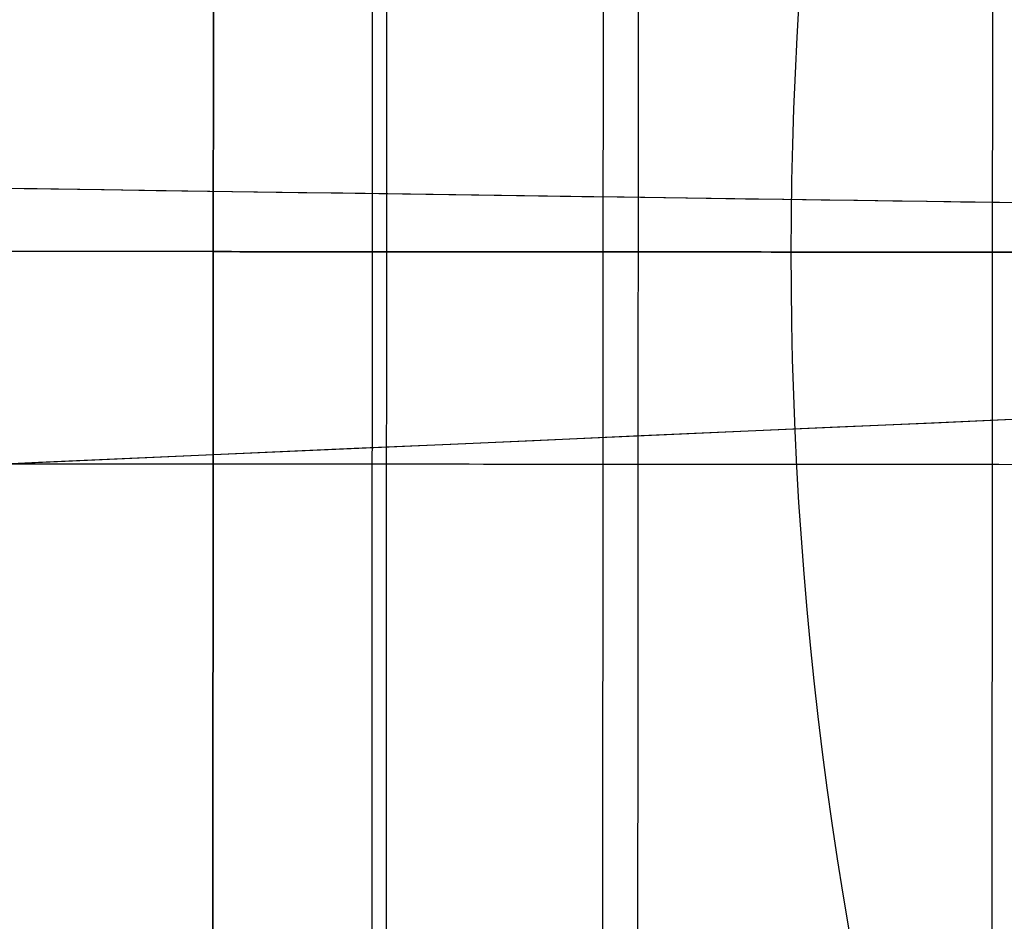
# Model space of a CAD drawing. Header units: millimetres. Extents: x -130 to 129, y 0 to 422.
# Tile 404 of 656: x -17.39 to -13.91, y 290.64 to 293.83. Entities that reach past the tile are written whole.
import ezdxf

# ---------------------------------------------------------------- set-up
doc = ezdxf.new("R2010")
doc.units = ezdxf.units.MM
for name, color, linetype, true_color in [('BOMBILLA', 7, 'Continuous', 0xfff700), ('NEGRO', 7, 'Continuous', 0x363535), ('PANTALLA', 7, 'Continuous', 0xffffff)]:
    doc.layers.add(name, color=color, linetype=linetype, true_color=true_color)
doc.layers.add('Capa 01', color=7, linetype='Continuous')

# ---------------------------------------------------------------- blocks, each defined once
blk = doc.blocks.new('DOME 29912')
at = {"layer": 'BOMBILLA', "extrusion": (0, 0, -1)}
for start, end in [(0.8118392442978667, 180.8118392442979), (180.8118392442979, 0.8118392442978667)]:
    blk.add_arc((0.7034267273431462, 292.9933873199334, -203.8578232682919), 24.05871559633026, start, end, dxfattribs=at)
at = {"layer": 'BOMBILLA'}
for start, end in [(359.1881607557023, 179.1881607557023), (179.1881607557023, 359.1881607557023)]:
    blk.add_arc((-0.7034267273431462, 292.9933873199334, 189.2111779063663), 19.08658103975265, start, end, dxfattribs=at)
at = {"layer": 'BOMBILLA', "extrusion": (-0.01416879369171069, -0.9998996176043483, -1.986047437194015e-18)}
blk.add_arc((-4.854718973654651, 203.8578232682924, -292.9540092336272), 24.05871559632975, 90.00000000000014, 217.5018829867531, dxfattribs=at)
at = {"layer": 'BOMBILLA', "extrusion": (-0.01416879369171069, -0.9998996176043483, -7.271319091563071e-34)}
blk.add_arc((-52.89141622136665, 166.9954607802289, -292.9540092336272), 36.49174311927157, 4.46249989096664e-14, 37.50188298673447, dxfattribs=at)
at = {"layer": 'NEGRO', "extrusion": (0, 0, -1)}
for centre, radius, start, end in [((0.703263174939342, 292.997692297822, -150.75), 116.5, 15.31920064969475, 195.3192006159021), ((0.703263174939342, 292.997692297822, -150.75), 115.5, 15.31920064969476, 195.3192006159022), ((0.7032631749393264, 292.997692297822, -156), 116.5, 15.31920062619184, 195.319200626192), ((0.703263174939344, 292.997692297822, -145.5), 115.5, 15.31920062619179, 195.319200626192), ((0.7032631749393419, 292.997692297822, -156), 115.5, 15.31920062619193, 195.319200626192), ((0.7032631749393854, 292.997692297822, -158), 115, 48.09866593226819, 228.0986659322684), ((0.7032631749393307, 292.9976922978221, -158), 112, 48.09866593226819, 228.0986659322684), ((0.703263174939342, 292.997692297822, -144.5), 106.5, 15.31920064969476, 195.3192006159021), ((0.7032631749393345, 292.997692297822, -145), 106.5, 15.3192006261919, 195.319200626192), ((0.7032631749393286, 292.997692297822, -158), 115.0000000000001, 228.0986659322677, 48.09866593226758), ((0.7032631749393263, 292.997692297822, -158), 112, 228.0986659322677, 48.09866593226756), ((0.703263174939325, 292.997692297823, -160.376100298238), 28.25000000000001, 53.94915400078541, 233.9491539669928), ((0.70326317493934, 292.997692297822, -151.5), 115.0000000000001, 260.0639215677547, 16.13341038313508), ((0.703263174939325, 292.997692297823, -159.626100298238), 27.5, 53.94915400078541, 233.9491539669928), ((0.70326317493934, 292.997692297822, -151.5), 112.0000000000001, 260.1165838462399, 16.08074809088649), ((0.7032631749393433, 292.997692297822, -145.5), 116.5, 195.3192006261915, 15.31920062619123), ((0.7032631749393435, 292.997692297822, -156), 116.5, 195.3192006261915, 15.31920062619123), ((0.703263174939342, 292.997692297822, -150.75), 116.5, 195.3192006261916, 15.31920064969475), ((0.7032631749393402, 292.997692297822, -156), 115.5, 195.3192006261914, 15.31920062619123), ((0.703263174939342, 292.997692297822, -150.75), 115.5, 195.3192006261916, 15.31920064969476), ((0.7032631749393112, 292.997692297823, -161.376100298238), 28.25, 53.9491539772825, 233.9491539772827), ((0.703263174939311, 292.997692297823, -159.876100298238), 27.49999999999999, 53.94915397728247, 233.9491539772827), ((0.7032631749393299, 292.997692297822, -156), 29.00000000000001, 258.0986659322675, 78.09866593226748), ((0.703263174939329, 292.997692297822, -155), 29.00000000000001, 258.0986659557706, 78.098665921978), ((0.7032631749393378, 292.997692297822, -145), 106.5, 195.3192006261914, 15.31920062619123), ((0.703263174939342, 292.997692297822, -144.5), 106.5, 195.3192006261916, 15.31920064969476), ((0.7032631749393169, 292.997692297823, -161.376100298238), 28.25000000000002, 233.9491539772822, 53.94915397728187), ((0.703263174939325, 292.997692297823, -160.376100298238), 28.25000000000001, 233.9491539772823, 53.94915400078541), ((0.703263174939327, 292.9976922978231, -154), 22.49999999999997, 270.0360020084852, 90.0360020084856), ((0.703263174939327, 292.997692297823, -153), 22.49999999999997, 270.0360020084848, 90.0360020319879), ((0.7032631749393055, 292.997692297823, -159.876100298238), 27.50000000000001, 233.949153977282, 53.94915397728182), ((0.703263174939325, 292.997692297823, -159.626100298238), 27.5, 233.9491539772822, 53.94915400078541), ((0.7032631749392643, 292.9976922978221, -133.25), 20.99999999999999, 270.0360020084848, 90.0360020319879), ((0.703263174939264, 292.9976922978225, -152), 21.00000000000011, 270.0360020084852, 90.0360020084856), ((0.703263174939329, 292.997692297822, -156), 20.25000000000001, 258.0986659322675, 78.09866593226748), ((0.703263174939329, 292.997692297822, -155), 20.25000000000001, 258.0986659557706, 78.09866592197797), ((0.703263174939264, 292.9976922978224, -152), 19.0000000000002, 270.036002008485, 90.0360020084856), ((0.7032631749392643, 292.9976922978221, -133), 19.00000000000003, 270.0360020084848, 90.0360020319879), ((0.703263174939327, 292.997692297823, -143), 18.65000000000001, 270.0360020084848, 90.0360020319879), ((0.703263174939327, 292.997692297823, -152), 18.65000000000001, 270.0360020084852, 90.0360020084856), ((0.703263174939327, 292.997692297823, -160.73517), 18.59999999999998, 307.4656207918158, 90.03600202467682), ((0.703263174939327, 292.997692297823, -171.2075), 18.59999999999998, 270.0360020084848, 90.03600203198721), ((0.703263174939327, 292.997692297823, -168.6575), 18.59999999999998, 270.0360020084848, 90.03600203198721), ((0.703263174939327, 292.997692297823, -176.5), 18.59999999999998, 270.036002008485, 90.0360020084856), ((0.703263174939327, 292.997692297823, -176.5), 17.49999999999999, 270.0360020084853, 90.0360020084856), ((0.7032631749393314, 292.997692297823, -169.376100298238), 18.00000000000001, 233.949153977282, 53.94915397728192)]:
    blk.add_arc(centre, radius, start, end, dxfattribs=at)
at = {"layer": 'NEGRO'}
for centre, radius, start, end in [((-0.7032631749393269, 292.997692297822, 145.5), 116.5, 344.6807993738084, 164.680799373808), ((-0.7032631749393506, 292.997692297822, 144), 115, 344.6807993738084, 164.6807993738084), ((-0.7032631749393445, 292.997692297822, 145), 115, 344.6807993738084, 131.9013340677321), ((-0.7032631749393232, 292.997692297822, 145), 115, 344.6807993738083, 131.9013340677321), ((-0.7032631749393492, 292.997692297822, 145), 112, 311.9013340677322, 131.901334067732), ((-0.7032631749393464, 292.997692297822, 144), 106.5, 344.6807993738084, 164.6807993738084), ((-0.7032631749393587, 292.997692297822, 145), 112, 131.9013340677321, 311.901334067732), ((-0.7032631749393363, 292.997692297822, 145.5), 115.5, 164.6807993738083, 344.6807993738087), ((-0.7032631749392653, 292.997692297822, 144), 115, 164.6807993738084, 344.6807993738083), ((-0.7032631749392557, 292.9976922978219, 145), 114.9999999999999, 164.6807993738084, 311.901334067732), ((-0.703263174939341, 292.997692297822, 145), 115, 164.6807993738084, 311.901334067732), ((-0.7032631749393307, 292.997692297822, 154), 29.00000000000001, 101.9013340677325, 281.9013340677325), ((-0.703263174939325, 292.997692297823, 159.376100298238), 28.25, 306.0508460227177, 126.0508460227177), ((-0.7032631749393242, 292.997692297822, 144), 106.5, 164.6807993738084, 344.6807993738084), ((-0.703263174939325, 292.997692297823, 159.376100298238), 27.5, 306.0508460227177, 126.0508460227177), ((-0.703263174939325, 292.997692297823, 159.376100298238), 28.25, 126.0508460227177, 306.0508460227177), ((-0.703263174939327, 292.9976922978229, 152), 22.49999999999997, 89.96399799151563, 269.963997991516), ((-0.703263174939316, 292.997692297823, 159.376100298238), 27.49999999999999, 126.0508460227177, 306.0508460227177), ((-0.7032631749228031, 292.9976922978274, 114.5), 20.99999999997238, 89.96399799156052, 197.5074984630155), ((-0.7032631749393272, 292.997692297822, 154), 20.25000000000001, 101.9013340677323, 281.9013340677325), ((-0.7032631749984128, 292.9976922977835, 114), 19.00000000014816, 89.96399799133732, 213.2397354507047), ((-0.703263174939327, 292.997692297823, 134), 18.65000000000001, 89.96399799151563, 269.963997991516), ((-0.7032631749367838, 292.9976922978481, 175), 18.59999999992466, 89.9639979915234, 264.2077136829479), ((-0.7032631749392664, 292.9976922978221, 112), 18.5, 359.9639979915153, 179.9639979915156), ((-0.703263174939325, 292.997692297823, 159.876100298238), 18, 126.0508460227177, 306.0508460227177), ((-0.703263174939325, 292.997692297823, 164.626100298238), 18, 126.0508460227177, 306.0508460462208), ((-0.7032631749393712, 292.997692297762, 154), 18.59999999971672, 167.5453164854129, 269.9639979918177), ((-0.7032631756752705, 292.9976922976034, 167.5), 13.96178901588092, 163.3156914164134, 196.6123045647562), ((-0.7032631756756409, 292.9976922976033, 149.5), 13.96178901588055, 163.315691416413, 196.6123045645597), ((-0.703263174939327, 292.997692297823, 158.5), 13.96178901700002, 163.3156914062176, 196.61230454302)]:
    blk.add_arc(centre, radius, start, end, dxfattribs=at)
for points, weights in [([(111.2336383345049, 262.3348985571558, 144.4393398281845), (172.559225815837, 486.208701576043, 144.4393398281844), (-51.31457720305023, 547.5342890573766, 144.4393398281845), (-112.6401646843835, 323.6604860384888, 144.4393398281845)], [0.8164906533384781, 0.2721635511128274, 0.2721635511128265, 0.8164906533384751]), ([(110.5516558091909, 262.5217135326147, 145.1464466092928), (171.5036133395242, 485.0315515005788, 145.1464466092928), (-51.00622462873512, 545.9835090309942, 145.1464466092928), (-111.9581821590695, 323.4736710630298, 145.1464466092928)], [0.8164906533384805, 0.2721635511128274, 0.2721635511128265, 0.8164906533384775]), ([(-112.6401646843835, 323.6604860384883, 144.4393398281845), (-173.9657521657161, 99.7866830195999, 144.4393398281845), (49.90805085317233, 38.4610955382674, 144.4393398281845), (111.2336383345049, 262.3348985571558, 144.4393398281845)], [0.8164906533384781, 0.2721635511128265, 0.2721635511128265, 0.8164906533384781]), ([(-111.9581821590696, 323.4736710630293, 145.1464466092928), (-172.9101396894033, 100.9638330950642, 145.1464466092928), (49.59969827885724, 40.01187556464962, 145.1464466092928), (110.5516558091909, 262.5217135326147, 145.1464466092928)], [0.8164906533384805, 0.2721635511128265, 0.2721635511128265, 0.8164906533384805])]:
    blk.add_rational_spline(points, weights, degree=3, dxfattribs=at)
for points, weights, degree, knots in [([(-20.5164693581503, 288.7292923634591, 112.7322330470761), (-23.49733295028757, 302.5659679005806, 112.7322330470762), (-14.50117762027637, 313.2741332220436, 112.7322330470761), (-0.6905278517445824, 313.2654552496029, 112.7322330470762), (13.12012191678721, 313.2567772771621, 112.7322330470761), (22.10281311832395, 302.5373148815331, 112.7322330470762), (19.10456323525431, 288.7043963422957, 112.7322330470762)], [0.7724718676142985, 0.5899894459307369, 0.6046623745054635, 0.8164906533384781, 0.6046623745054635, 0.5899894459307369, 0.7724718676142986], 3, [0.03463401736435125, 0.03463401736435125, 0.03463401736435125, 0.03463401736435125, 0.5, 0.5, 0.5, 0.9653659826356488, 0.9653659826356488, 0.9653659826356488, 0.9653659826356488]), ([(-2.681341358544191, 273.4977639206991, 175), (-7.950807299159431, 274.032300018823, 174.891039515), (-12.23381548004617, 277.1482013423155, 174.785), (-17.38362726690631, 280.8947048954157, 174.6575), (-19.34777298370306, 286.9526733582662, 174.53), (-21.31191870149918, 293.0106418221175, 174.4025), (-19.34016144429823, 299.0661371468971, 174.275), (-17.3684041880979, 305.1216324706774, 174.1475), (-12.21388821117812, 308.8616612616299, 174.02), (-7.059372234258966, 312.6016900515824, 173.8925), (-0.6909474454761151, 312.5976884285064, 173.765), (5.677477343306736, 312.5936868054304, 173.6375), (10.82728913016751, 308.8471832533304, 173.51), (15.97710091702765, 305.1006797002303, 173.3825), (17.9412466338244, 299.0427112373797, 173.255), (19.90539235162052, 292.9847427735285, 173.1275), (17.93363509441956, 286.9292474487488, 173), (15.96187783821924, 280.8737521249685, 172.8725), (10.80736186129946, 277.1337233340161, 172.745), (5.652845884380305, 273.3936945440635, 172.6175), (-0.7155789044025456, 273.3976961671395, 172.49), (-7.084003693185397, 273.4016977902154, 172.3625), (-12.23381548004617, 277.1482013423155, 172.235), (-17.38362726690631, 280.8947048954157, 172.1075), (-19.34777298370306, 286.9526733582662, 171.98), (-21.31191870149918, 293.0106418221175, 171.8525), (-19.34016144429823, 299.0661371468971, 171.725), (-17.3684041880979, 305.1216324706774, 171.5975), (-12.21388821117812, 308.8616612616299, 171.47), (-7.059372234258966, 312.6016900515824, 171.3425), (-0.6909474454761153, 312.5976884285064, 171.215), (5.677477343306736, 312.5936868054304, 171.0875), (10.82728913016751, 308.8471832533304, 170.96), (15.97710091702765, 305.1006797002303, 170.8325), (17.9412466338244, 299.0427112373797, 170.705), (19.90539235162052, 292.9847427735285, 170.5775), (17.93363509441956, 286.9292474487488, 170.45), (15.96187783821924, 280.8737521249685, 170.3225), (10.80736186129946, 277.1337233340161, 170.195), (5.652845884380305, 273.3936945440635, 170.0675), (-0.7155789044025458, 273.3976961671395, 169.94), (-7.084003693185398, 273.4016977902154, 169.8125), (-12.23381548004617, 277.1482013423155, 169.685), (-17.38362726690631, 280.8947048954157, 169.5575), (-19.34777298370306, 286.9526733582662, 169.43), (-21.31191870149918, 293.0106418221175, 169.3025), (-19.34016144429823, 299.0661371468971, 169.175), (-17.3684041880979, 305.1216324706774, 169.0475), (-12.21388821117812, 308.8616612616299, 168.92), (-7.059372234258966, 312.6016900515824, 168.7925), (-0.6909474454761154, 312.5976884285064, 168.665), (5.677477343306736, 312.5936868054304, 168.5375), (10.82728913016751, 308.8471832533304, 168.41), (15.97710091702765, 305.1006797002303, 168.2825), (17.9412466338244, 299.0427112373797, 168.155), (19.90539235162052, 292.9847427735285, 168.0275), (17.93363509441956, 286.9292474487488, 167.9), (15.96187783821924, 280.8737521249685, 167.7725), (10.80736186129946, 277.1337233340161, 167.645), (5.652845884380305, 273.3936945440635, 167.5175), (-0.7155789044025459, 273.3976961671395, 167.39), (-7.084003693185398, 273.4016977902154, 167.2625), (-12.23381548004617, 277.1482013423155, 167.135), (-17.38362726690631, 280.8947048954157, 167.0075), (-19.34777298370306, 286.9526733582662, 166.88), (-21.31191870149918, 293.0106418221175, 166.7525), (-19.34016144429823, 299.0661371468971, 166.625), (-17.3684041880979, 305.1216324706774, 166.4975), (-12.21388821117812, 308.8616612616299, 166.37), (-7.059372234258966, 312.6016900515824, 166.2425), (-0.6909474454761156, 312.5976884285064, 166.115), (5.677477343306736, 312.5936868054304, 165.9875), (10.82728913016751, 308.8471832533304, 165.86), (15.97710091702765, 305.1006797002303, 165.7325), (17.9412466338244, 299.0427112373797, 165.605), (18.73032591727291, 296.6089725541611, 165.55377793), (18.86823978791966, 294.0542299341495, 165.5)], [0.986750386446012, 0.958956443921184, 1, 0.951056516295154, 1, 0.951056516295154, 1, 0.951056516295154, 1, 0.951056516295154, 1, 0.951056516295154, 1, 0.951056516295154, 1, 0.951056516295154, 1, 0.951056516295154, 1, 0.951056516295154, 1, 0.951056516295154, 1, 0.951056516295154, 1, 0.951056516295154, 1, 0.951056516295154, 1, 0.951056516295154, 1, 0.951056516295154, 1, 0.951056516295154, 1, 0.951056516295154, 1, 0.951056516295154, 1, 0.951056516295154, 1, 0.951056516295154, 1, 0.951056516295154, 1, 0.951056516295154, 1, 0.951056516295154, 1, 0.951056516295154, 1, 0.951056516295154, 1, 0.951056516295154, 1, 0.951056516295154, 1, 0.951056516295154, 1, 0.951056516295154, 1, 0.951056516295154, 1, 0.951056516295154, 1, 0.951056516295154, 1, 0.951056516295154, 1, 0.951056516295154, 1, 0.951056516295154, 1, 0.951056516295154, 1, 0.979744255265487, 0.976254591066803], 2, [-0.998991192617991, -0.998991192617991, -0.998991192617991, -0.99375, -0.99375, -0.9875, -0.9875, -0.98125, -0.98125, -0.975, -0.975, -0.96875, -0.96875, -0.9625, -0.9625, -0.95625, -0.95625, -0.95, -0.95, -0.94375, -0.94375, -0.9375, -0.9375, -0.93125, -0.93125, -0.925, -0.925, -0.91875, -0.91875, -0.9125, -0.9125, -0.90625, -0.90625, -0.9, -0.9, -0.89375, -0.89375, -0.8875, -0.8875, -0.88125, -0.88125, -0.875, -0.875, -0.86875, -0.86875, -0.8625, -0.8625, -0.85625, -0.85625, -0.85, -0.85, -0.84375, -0.84375, -0.8375, -0.8375, -0.83125, -0.83125, -0.825, -0.825, -0.81875, -0.81875, -0.8125, -0.8125, -0.80625, -0.80625, -0.8, -0.8, -0.79375, -0.79375, -0.7875, -0.7875, -0.78125, -0.78125, -0.775, -0.775, -0.76875, -0.76875, -0.766163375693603, -0.766163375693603, -0.766163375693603]), ([(-20.22325778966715, 291.2285653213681, 165.5), (-20.02504754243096, 289.0415753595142, 165.546035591), (-19.34777298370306, 286.9526733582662, 165.59), (-17.38362726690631, 280.8947048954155, 165.7175), (-12.23381548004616, 277.1482013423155, 165.845), (-7.084003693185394, 273.4016977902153, 165.9725), (-0.7155789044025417, 273.3976961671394, 166.1), (5.65284588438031, 273.3936945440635, 166.2275), (10.80736186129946, 277.133723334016, 166.355), (15.96187783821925, 280.8737521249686, 166.4825), (17.93363509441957, 286.9292474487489, 166.61), (19.90539235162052, 292.9847427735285, 166.7375), (17.94124663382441, 299.0427112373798, 166.865), (15.97710091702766, 305.1006797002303, 166.9925), (10.82728913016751, 308.8471832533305, 167.12), (5.677477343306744, 312.5936868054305, 167.2475), (-0.6909474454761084, 312.5976884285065, 167.375), (-7.05937223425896, 312.6016900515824, 167.5025), (-12.21388821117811, 308.8616612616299, 167.63), (-17.36840418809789, 305.1216324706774, 167.7575), (-19.34016144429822, 299.0661371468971, 167.885), (-21.31191870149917, 293.0106418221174, 168.0125), (-19.34777298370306, 286.9526733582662, 168.14), (-17.38362726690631, 280.8947048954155, 168.2675), (-12.23381548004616, 277.1482013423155, 168.395), (-7.084003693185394, 273.4016977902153, 168.5225), (-0.7155789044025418, 273.3976961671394, 168.65), (5.65284588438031, 273.3936945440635, 168.7775), (10.80736186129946, 277.133723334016, 168.905), (15.96187783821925, 280.8737521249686, 169.0325), (17.93363509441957, 286.9292474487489, 169.16), (19.90539235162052, 292.9847427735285, 169.2875), (17.94124663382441, 299.0427112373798, 169.415), (15.97710091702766, 305.1006797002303, 169.5425), (10.82728913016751, 308.8471832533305, 169.67), (5.677477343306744, 312.5936868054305, 169.7975), (-0.6909474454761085, 312.5976884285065, 169.925), (-7.05937223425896, 312.6016900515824, 170.0525), (-12.21388821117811, 308.8616612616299, 170.18), (-17.36840418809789, 305.1216324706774, 170.3075), (-19.34016144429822, 299.0661371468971, 170.435), (-21.31191870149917, 293.0106418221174, 170.5625), (-19.34777298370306, 286.9526733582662, 170.69), (-17.38362726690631, 280.8947048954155, 170.8175), (-12.23381548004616, 277.1482013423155, 170.945), (-7.084003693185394, 273.4016977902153, 171.0725), (-0.7155789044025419, 273.3976961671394, 171.2), (5.65284588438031, 273.3936945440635, 171.3275), (10.80736186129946, 277.133723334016, 171.455), (15.96187783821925, 280.8737521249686, 171.5825), (17.93363509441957, 286.9292474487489, 171.71), (19.90539235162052, 292.9847427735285, 171.8375), (17.94124663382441, 299.0427112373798, 171.965), (15.97710091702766, 305.1006797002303, 172.0925), (10.82728913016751, 308.8471832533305, 172.22), (5.677477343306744, 312.5936868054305, 172.3475), (-0.6909474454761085, 312.5976884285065, 172.475), (-7.05937223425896, 312.6016900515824, 172.6025), (-12.21388821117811, 308.8616612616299, 172.73), (-17.36840418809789, 305.1216324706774, 172.8575), (-19.34016144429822, 299.0661371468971, 172.985), (-21.31191870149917, 293.0106418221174, 173.1125), (-19.34777298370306, 286.9526733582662, 173.24), (-17.38362726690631, 280.8947048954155, 173.3675), (-12.23381548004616, 277.1482013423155, 173.495), (-7.084003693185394, 273.4016977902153, 173.6225), (-0.7155789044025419, 273.3976961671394, 173.75), (5.65284588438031, 273.3936945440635, 173.8775), (10.80736186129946, 277.133723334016, 174.005), (15.96187783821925, 280.8737521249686, 174.1325), (17.93363509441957, 286.9292474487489, 174.26), (19.90539235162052, 292.9847427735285, 174.3875), (17.94124663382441, 299.0427112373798, 174.515), (15.97710091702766, 305.1006797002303, 174.6425), (10.82728913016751, 308.8471832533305, 174.77), (6.22493255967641, 312.1954114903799, 174.883946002), (0.5450627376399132, 312.5578989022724, 175)], [0.977551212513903, 0.982564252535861, 1, 0.951056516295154, 1, 0.951056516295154, 1, 0.951056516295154, 1, 0.951056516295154, 1, 0.951056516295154, 1, 0.951056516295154, 1, 0.951056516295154, 1, 0.951056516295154, 1, 0.951056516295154, 1, 0.951056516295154, 1, 0.951056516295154, 1, 0.951056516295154, 1, 0.951056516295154, 1, 0.951056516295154, 1, 0.951056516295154, 1, 0.951056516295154, 1, 0.951056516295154, 1, 0.951056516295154, 1, 0.951056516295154, 1, 0.951056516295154, 1, 0.951056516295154, 1, 0.951056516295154, 1, 0.951056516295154, 1, 0.951056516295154, 1, 0.951056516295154, 1, 0.951056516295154, 1, 0.951056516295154, 1, 0.951056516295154, 1, 0.951056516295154, 1, 0.951056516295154, 1, 0.951056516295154, 1, 0.951056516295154, 1, 0.951056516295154, 1, 0.951056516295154, 1, 0.951056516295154, 1, 0.951056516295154, 1, 0.956030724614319, 0.991062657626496], 2, [-2.200956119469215, -2.200956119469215, -2.200956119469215, -2.19872960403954, -2.19872960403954, -2.19247960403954, -2.19247960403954, -2.18622960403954, -2.18622960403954, -2.17997960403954, -2.17997960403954, -2.17372960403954, -2.17372960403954, -2.16747960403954, -2.16747960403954, -2.16122960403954, -2.16122960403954, -2.15497960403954, -2.15497960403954, -2.14872960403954, -2.14872960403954, -2.14247960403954, -2.14247960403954, -2.13622960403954, -2.13622960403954, -2.12997960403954, -2.12997960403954, -2.12372960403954, -2.12372960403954, -2.11747960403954, -2.11747960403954, -2.11122960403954, -2.11122960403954, -2.10497960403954, -2.10497960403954, -2.09872960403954, -2.09872960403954, -2.09247960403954, -2.09247960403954, -2.08622960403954, -2.08622960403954, -2.07997960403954, -2.07997960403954, -2.07372960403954, -2.07372960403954, -2.06747960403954, -2.06747960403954, -2.06122960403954, -2.06122960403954, -2.05497960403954, -2.05497960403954, -2.04872960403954, -2.04872960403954, -2.04247960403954, -2.04247960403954, -2.03622960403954, -2.03622960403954, -2.02997960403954, -2.02997960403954, -2.02372960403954, -2.02372960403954, -2.01747960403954, -2.01747960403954, -2.01122960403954, -2.01122960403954, -2.00497960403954, -2.00497960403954, -1.99872960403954, -1.99872960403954, -1.99247960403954, -1.99247960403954, -1.98622960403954, -1.98622960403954, -1.97997960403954, -1.97997960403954, -1.97372960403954, -1.97372960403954, -1.968114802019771, -1.968114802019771, -1.968114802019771]), ([(0.7680090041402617, 273.4529907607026, 165.5000674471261), (6.309480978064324, 273.870137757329, 165.61374225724), (10.80736186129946, 277.1337233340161, 165.725), (15.96187783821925, 280.8737521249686, 165.8525), (17.93363509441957, 286.9292474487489, 165.98), (19.90539235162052, 292.9847427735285, 166.1075), (17.94124663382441, 299.0427112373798, 166.235), (15.97710091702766, 305.1006797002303, 166.3625), (10.82728913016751, 308.8471832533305, 166.49), (5.677477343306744, 312.5936868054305, 166.6175), (-0.6909474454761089, 312.5976884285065, 166.745), (-7.059372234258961, 312.6016900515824, 166.8725), (-12.21388821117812, 308.8616612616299, 167), (-17.3684041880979, 305.1216324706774, 167.1275), (-19.34016144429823, 299.0661371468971, 167.255), (-21.31191870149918, 293.0106418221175, 167.3825), (-19.34777298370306, 286.9526733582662, 167.51), (-17.38362726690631, 280.8947048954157, 167.6375), (-12.23381548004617, 277.1482013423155, 167.765), (-7.084003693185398, 273.4016977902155, 167.8925), (-0.7155789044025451, 273.3976961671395, 168.02), (5.652845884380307, 273.3936945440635, 168.1475), (10.80736186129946, 277.1337233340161, 168.275), (15.96187783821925, 280.8737521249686, 168.4025), (17.93363509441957, 286.9292474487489, 168.53), (19.90539235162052, 292.9847427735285, 168.6575), (17.94124663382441, 299.0427112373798, 168.785), (15.97710091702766, 305.1006797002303, 168.9125), (10.82728913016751, 308.8471832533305, 169.04), (5.677477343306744, 312.5936868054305, 169.1675), (-0.6909474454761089, 312.5976884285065, 169.295), (-7.059372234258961, 312.6016900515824, 169.4225), (-12.21388821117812, 308.8616612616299, 169.55), (-17.3684041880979, 305.1216324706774, 169.6775), (-19.34016144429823, 299.0661371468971, 169.805), (-21.31191870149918, 293.0106418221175, 169.9325), (-19.34777298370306, 286.9526733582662, 170.06), (-17.38362726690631, 280.8947048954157, 170.1875), (-12.23381548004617, 277.1482013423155, 170.315), (-7.084003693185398, 273.4016977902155, 170.4425), (-0.7155789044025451, 273.3976961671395, 170.57), (5.652845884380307, 273.3936945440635, 170.6975), (10.80736186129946, 277.1337233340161, 170.825), (15.96187783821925, 280.8737521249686, 170.9525), (17.93363509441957, 286.9292474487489, 171.08), (19.90539235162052, 292.9847427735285, 171.2075), (17.94124663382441, 299.0427112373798, 171.335), (15.97710091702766, 305.1006797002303, 171.4625), (10.82728913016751, 308.8471832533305, 171.59), (5.677477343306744, 312.5936868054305, 171.7175), (-0.6909474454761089, 312.5976884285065, 171.845), (-7.059372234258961, 312.6016900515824, 171.9725), (-12.21388821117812, 308.8616612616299, 172.1), (-17.3684041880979, 305.1216324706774, 172.2275), (-19.34016144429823, 299.0661371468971, 172.355), (-21.31191870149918, 293.0106418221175, 172.4825), (-19.34777298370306, 286.9526733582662, 172.61), (-17.38362726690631, 280.8947048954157, 172.7375), (-12.23381548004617, 277.1482013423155, 172.865), (-7.084003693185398, 273.4016977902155, 172.9925), (-0.7155789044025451, 273.3976961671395, 173.12), (5.652845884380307, 273.3936945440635, 173.2475), (10.80736186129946, 277.1337233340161, 173.375), (15.96187783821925, 280.8737521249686, 173.5025), (17.93363509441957, 286.9292474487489, 173.63), (19.90539235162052, 292.9847427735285, 173.7575), (17.94124663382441, 299.0427112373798, 173.885), (15.97710091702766, 305.1006797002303, 174.0125), (10.82728913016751, 308.8471832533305, 174.14), (5.677477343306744, 312.5936868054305, 174.2675), (-0.6909474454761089, 312.5976884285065, 174.395), (-7.059372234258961, 312.6016900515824, 174.5225), (-12.21388821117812, 308.8616612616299, 174.65), (-17.3684041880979, 305.1216324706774, 174.7775), (-19.34016144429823, 299.0661371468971, 174.905), (-20.05745351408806, 296.8632499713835, 174.9513823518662), (-20.24139033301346, 294.5538372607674, 175.000000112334)], [0.9895209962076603, 0.9570234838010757, 1, 0.951056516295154, 1, 0.951056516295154, 1, 0.951056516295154, 1, 0.951056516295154, 1, 0.951056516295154, 1, 0.951056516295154, 1, 0.951056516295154, 1, 0.951056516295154, 1, 0.951056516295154, 1, 0.951056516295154, 1, 0.951056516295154, 1, 0.951056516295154, 1, 0.951056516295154, 1, 0.951056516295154, 1, 0.951056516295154, 1, 0.951056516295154, 1, 0.951056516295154, 1, 0.951056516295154, 1, 0.951056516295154, 1, 0.951056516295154, 1, 0.951056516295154, 1, 0.951056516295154, 1, 0.951056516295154, 1, 0.951056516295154, 1, 0.951056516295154, 1, 0.951056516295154, 1, 0.951056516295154, 1, 0.951056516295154, 1, 0.951056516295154, 1, 0.951056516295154, 1, 0.951056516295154, 1, 0.951056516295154, 1, 0.951056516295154, 1, 0.951056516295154, 1, 0.951056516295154, 1, 0.951056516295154, 1, 0.9816229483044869, 0.9770461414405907], 2, [0.7507619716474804, 0.7507619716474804, 0.7507619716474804, 0.75625, 0.75625, 0.7625, 0.7625, 0.76875, 0.76875, 0.775, 0.775, 0.78125, 0.78125, 0.7875, 0.7875, 0.79375, 0.79375, 0.8, 0.8, 0.80625, 0.80625, 0.8125, 0.8125, 0.81875, 0.81875, 0.825, 0.825, 0.83125, 0.83125, 0.8375, 0.8375, 0.84375, 0.84375, 0.85, 0.85, 0.85625, 0.85625, 0.8625, 0.8625, 0.86875, 0.86875, 0.875, 0.875, 0.88125, 0.88125, 0.8875, 0.8875, 0.89375, 0.89375, 0.9, 0.9, 0.90625, 0.90625, 0.9125, 0.9125, 0.91875, 0.91875, 0.925, 0.925, 0.93125, 0.93125, 0.9375, 0.9375, 0.94375, 0.94375, 0.95, 0.95, 0.95625, 0.95625, 0.9625, 0.9625, 0.96875, 0.96875, 0.975, 0.975, 0.98125, 0.98125, 0.9835967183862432, 0.9835967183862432, 0.9835967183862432]), ([(18.36896675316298, 294.0272774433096, 165.5), (18.23457109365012, 296.5168480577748, 165.55377793), (17.4656213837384, 298.8885015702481, 165.605), (15.55158142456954, 304.7919300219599, 165.7325), (10.53314238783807, 308.4428595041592, 165.86), (5.514703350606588, 312.0937889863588, 165.9875), (-0.6912616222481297, 312.0976885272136, 166.115), (-6.897226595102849, 312.1015880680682, 166.2425), (-11.92024981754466, 308.4569681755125, 166.37), (-16.94327303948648, 304.8123482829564, 166.4975), (-18.8647303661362, 298.9113298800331, 166.625), (-20.78618769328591, 293.01031147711, 166.7525), (-18.87214773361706, 287.1068830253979, 166.88), (-16.9581077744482, 281.203454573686, 167.0075), (-11.93966873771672, 277.5525250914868, 167.135), (-6.921229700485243, 273.9015956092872, 167.2625), (-0.7152647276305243, 273.8976960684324, 167.39), (5.490700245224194, 273.8937965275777, 167.5175), (10.51372346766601, 277.5384164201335, 167.645), (15.53674668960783, 281.1830363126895, 167.7725), (17.45820401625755, 287.0840547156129, 167.9), (19.37966134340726, 292.9850731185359, 168.0275), (17.4656213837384, 298.8885015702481, 168.155), (15.55158142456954, 304.7919300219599, 168.2825), (10.53314238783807, 308.4428595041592, 168.41), (5.514703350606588, 312.0937889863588, 168.5375), (-0.6912616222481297, 312.0976885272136, 168.665), (-6.897226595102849, 312.1015880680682, 168.7925), (-11.92024981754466, 308.4569681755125, 168.92), (-16.94327303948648, 304.8123482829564, 169.0475), (-18.8647303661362, 298.9113298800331, 169.175), (-20.78618769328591, 293.01031147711, 169.3025), (-18.87214773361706, 287.1068830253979, 169.43), (-16.9581077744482, 281.203454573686, 169.5575), (-11.93966873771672, 277.5525250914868, 169.685), (-6.921229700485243, 273.9015956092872, 169.8125), (-0.7152647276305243, 273.8976960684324, 169.94), (5.490700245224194, 273.8937965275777, 170.0675), (10.51372346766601, 277.5384164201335, 170.195), (15.53674668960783, 281.1830363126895, 170.3225), (17.45820401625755, 287.0840547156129, 170.45), (19.37966134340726, 292.9850731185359, 170.5775), (17.4656213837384, 298.8885015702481, 170.705), (15.55158142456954, 304.7919300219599, 170.8325), (10.53314238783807, 308.4428595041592, 170.96), (5.514703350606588, 312.0937889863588, 171.0875), (-0.6912616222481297, 312.0976885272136, 171.215), (-6.897226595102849, 312.1015880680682, 171.3425), (-11.92024981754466, 308.4569681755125, 171.47), (-16.94327303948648, 304.8123482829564, 171.5975), (-18.8647303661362, 298.9113298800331, 171.725), (-20.78618769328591, 293.01031147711, 171.8525), (-18.87214773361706, 287.1068830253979, 171.98), (-16.9581077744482, 281.203454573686, 172.1075), (-11.93966873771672, 277.5525250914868, 172.235), (-6.921229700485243, 273.9015956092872, 172.3625), (-0.7152647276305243, 273.8976960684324, 172.49), (5.490700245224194, 273.8937965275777, 172.6175), (10.51372346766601, 277.5384164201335, 172.745), (15.53674668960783, 281.1830363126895, 172.8725), (17.45820401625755, 287.0840547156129, 173), (19.37966134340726, 292.9850731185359, 173.1275), (17.4656213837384, 298.8885015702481, 173.255), (15.55158142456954, 304.7919300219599, 173.3825), (10.53314238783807, 308.4428595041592, 173.51), (5.514703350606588, 312.0937889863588, 173.6375), (-0.6912616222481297, 312.0976885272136, 173.765), (-6.897226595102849, 312.1015880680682, 173.8925), (-11.92024981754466, 308.4569681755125, 174.02), (-16.94327303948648, 304.8123482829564, 174.1475), (-18.8647303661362, 298.9113298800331, 174.275), (-20.78618769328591, 293.01031147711, 174.4025), (-18.87214773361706, 287.1068830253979, 174.53), (-16.9581077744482, 281.203454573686, 174.6575), (-11.93966873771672, 277.5525250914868, 174.785), (-7.765920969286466, 274.5161110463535, 174.891039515), (-2.630880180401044, 273.995211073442, 175)], [0.976254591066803, 0.979744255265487, 1, 0.951056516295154, 1, 0.951056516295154, 1, 0.951056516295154, 1, 0.951056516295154, 1, 0.951056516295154, 1, 0.951056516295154, 1, 0.951056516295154, 1, 0.951056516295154, 1, 0.951056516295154, 1, 0.951056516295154, 1, 0.951056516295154, 1, 0.951056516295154, 1, 0.951056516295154, 1, 0.951056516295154, 1, 0.951056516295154, 1, 0.951056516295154, 1, 0.951056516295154, 1, 0.951056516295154, 1, 0.951056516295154, 1, 0.951056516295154, 1, 0.951056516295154, 1, 0.951056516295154, 1, 0.951056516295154, 1, 0.951056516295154, 1, 0.951056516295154, 1, 0.951056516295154, 1, 0.951056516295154, 1, 0.951056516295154, 1, 0.951056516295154, 1, 0.951056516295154, 1, 0.951056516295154, 1, 0.951056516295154, 1, 0.951056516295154, 1, 0.951056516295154, 1, 0.951056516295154, 1, 0.951056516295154, 1, 0.958956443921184, 0.986750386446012], 2, [0.766163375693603, 0.766163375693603, 0.766163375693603, 0.76875, 0.76875, 0.775, 0.775, 0.78125, 0.78125, 0.7875, 0.7875, 0.79375, 0.79375, 0.8, 0.8, 0.80625, 0.80625, 0.8125, 0.8125, 0.81875, 0.81875, 0.825, 0.825, 0.83125, 0.83125, 0.8375, 0.8375, 0.84375, 0.84375, 0.85, 0.85, 0.85625, 0.85625, 0.8625, 0.8625, 0.86875, 0.86875, 0.875, 0.875, 0.88125, 0.88125, 0.8875, 0.8875, 0.89375, 0.89375, 0.9, 0.9, 0.90625, 0.90625, 0.9125, 0.9125, 0.91875, 0.91875, 0.925, 0.925, 0.93125, 0.93125, 0.9375, 0.9375, 0.94375, 0.94375, 0.95, 0.95, 0.95625, 0.95625, 0.9625, 0.9625, 0.96875, 0.96875, 0.975, 0.975, 0.98125, 0.98125, 0.9875, 0.9875, 0.99375, 0.99375, 0.998991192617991, 0.998991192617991, 0.998991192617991]), ([(-19.72529866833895, 291.2736952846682, 165.500000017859), (-19.53214475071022, 289.1424963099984, 165.5460355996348), (-18.87214773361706, 287.1068830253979, 165.59), (-16.9581077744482, 281.203454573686, 165.7175), (-11.93966873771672, 277.5525250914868, 165.845), (-6.921229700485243, 273.9015956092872, 165.9725), (-0.7152647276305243, 273.8976960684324, 166.1), (5.490700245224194, 273.8937965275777, 166.2275), (10.51372346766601, 277.5384164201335, 166.355), (15.53674668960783, 281.1830363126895, 166.4825), (17.45820401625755, 287.0840547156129, 166.61), (19.37966134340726, 292.9850731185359, 166.7375), (17.4656213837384, 298.8885015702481, 166.865), (15.55158142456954, 304.7919300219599, 166.9925), (10.53314238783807, 308.4428595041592, 167.12), (5.514703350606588, 312.0937889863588, 167.2475), (-0.6912616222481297, 312.0976885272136, 167.375), (-6.897226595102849, 312.1015880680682, 167.5025), (-11.92024981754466, 308.4569681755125, 167.63), (-16.94327303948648, 304.8123482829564, 167.7575), (-18.8647303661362, 298.9113298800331, 167.885), (-20.78618769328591, 293.01031147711, 168.0125), (-18.87214773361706, 287.1068830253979, 168.14), (-16.9581077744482, 281.203454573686, 168.2675), (-11.93966873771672, 277.5525250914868, 168.395), (-6.921229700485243, 273.9015956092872, 168.5225), (-0.7152647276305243, 273.8976960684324, 168.65), (5.490700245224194, 273.8937965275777, 168.7775), (10.51372346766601, 277.5384164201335, 168.905), (15.53674668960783, 281.1830363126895, 169.0325), (17.45820401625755, 287.0840547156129, 169.16), (19.37966134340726, 292.9850731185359, 169.2875), (17.4656213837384, 298.8885015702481, 169.415), (15.55158142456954, 304.7919300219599, 169.5425), (10.53314238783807, 308.4428595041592, 169.67), (5.514703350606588, 312.0937889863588, 169.7975), (-0.6912616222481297, 312.0976885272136, 169.925), (-6.897226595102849, 312.1015880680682, 170.0525), (-11.92024981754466, 308.4569681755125, 170.18), (-16.94327303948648, 304.8123482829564, 170.3075), (-18.8647303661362, 298.9113298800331, 170.435), (-20.78618769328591, 293.01031147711, 170.5625), (-18.87214773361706, 287.1068830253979, 170.69), (-16.9581077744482, 281.203454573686, 170.8175), (-11.93966873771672, 277.5525250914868, 170.945), (-6.921229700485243, 273.9015956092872, 171.0725), (-0.7152647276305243, 273.8976960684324, 171.2), (5.490700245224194, 273.8937965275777, 171.3275), (10.51372346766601, 277.5384164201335, 171.455), (15.53674668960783, 281.1830363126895, 171.5825), (17.45820401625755, 287.0840547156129, 171.71), (19.37966134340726, 292.9850731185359, 171.8375), (17.4656213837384, 298.8885015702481, 171.965), (15.55158142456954, 304.7919300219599, 172.0925), (10.53314238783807, 308.4428595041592, 172.22), (5.514703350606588, 312.0937889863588, 172.3475), (-0.6912616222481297, 312.0976885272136, 172.475), (-6.897226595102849, 312.1015880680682, 172.6025), (-11.92024981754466, 308.4569681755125, 172.73), (-16.94327303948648, 304.8123482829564, 172.8575), (-18.8647303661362, 298.9113298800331, 172.985), (-20.78618769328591, 293.01031147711, 173.1125), (-18.87214773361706, 287.1068830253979, 173.24), (-16.9581077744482, 281.203454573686, 173.3675), (-11.93966873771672, 277.5525250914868, 173.495), (-6.921229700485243, 273.9015956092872, 173.6225), (-0.7152647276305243, 273.8976960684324, 173.75), (5.490700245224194, 273.8937965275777, 173.8775), (10.51372346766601, 277.5384164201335, 174.005), (15.53674668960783, 281.1830363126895, 174.1325), (17.45820401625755, 287.0840547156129, 174.26), (19.37966134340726, 292.9850731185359, 174.3875), (17.4656213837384, 298.8885015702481, 174.515), (15.55158142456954, 304.7919300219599, 174.6425), (10.53314238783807, 308.4428595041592, 174.77), (6.048192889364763, 311.7056737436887, 174.8839460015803), (0.513217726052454, 312.0589140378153, 174.9999999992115)], [0.9775512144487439, 0.9825642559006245, 1, 0.951056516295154, 1, 0.951056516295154, 1, 0.951056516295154, 1, 0.951056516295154, 1, 0.951056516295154, 1, 0.951056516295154, 1, 0.951056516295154, 1, 0.951056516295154, 1, 0.951056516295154, 1, 0.951056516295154, 1, 0.951056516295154, 1, 0.951056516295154, 1, 0.951056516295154, 1, 0.951056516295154, 1, 0.951056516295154, 1, 0.951056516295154, 1, 0.951056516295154, 1, 0.951056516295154, 1, 0.951056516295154, 1, 0.951056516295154, 1, 0.951056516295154, 1, 0.951056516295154, 1, 0.951056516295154, 1, 0.951056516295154, 1, 0.951056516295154, 1, 0.951056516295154, 1, 0.951056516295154, 1, 0.951056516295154, 1, 0.951056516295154, 1, 0.951056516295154, 1, 0.951056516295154, 1, 0.951056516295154, 1, 0.951056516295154, 1, 0.951056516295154, 1, 0.951056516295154, 1, 0.951056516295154, 1, 0.9560307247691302, 0.9910626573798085], 2, [0.735273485, 0.735273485, 0.735273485, 0.7375, 0.7375, 0.74375, 0.74375, 0.75, 0.75, 0.75625, 0.75625, 0.7625, 0.7625, 0.76875, 0.76875, 0.775, 0.775, 0.78125, 0.78125, 0.7875, 0.7875, 0.79375, 0.79375, 0.8, 0.8, 0.80625, 0.80625, 0.8125, 0.8125, 0.81875, 0.81875, 0.825, 0.825, 0.83125, 0.83125, 0.8375, 0.8375, 0.84375, 0.84375, 0.85, 0.85, 0.85625, 0.85625, 0.8625, 0.8625, 0.86875, 0.86875, 0.875, 0.875, 0.88125, 0.88125, 0.8875, 0.8875, 0.89375, 0.89375, 0.9, 0.9, 0.90625, 0.90625, 0.9125, 0.9125, 0.91875, 0.91875, 0.925, 0.925, 0.93125, 0.93125, 0.9375, 0.9375, 0.94375, 0.94375, 0.95, 0.95, 0.95625, 0.95625, 0.9625, 0.9625, 0.968114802, 0.968114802, 0.968114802]), ([(-2.580419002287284, 274.4926582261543, 175), (-7.581034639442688, 274.9999220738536, 174.891039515), (-11.64552199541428, 277.9568488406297, 174.785), (-16.53258828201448, 281.5122042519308, 174.6575), (-18.39652248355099, 287.2610926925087, 174.53), (-20.26045668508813, 293.0099811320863, 174.4025), (-18.38929928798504, 298.7565226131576, 174.275), (-16.51814189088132, 304.5030640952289, 174.1475), (-11.62661142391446, 308.0522750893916, 174.02), (-6.735080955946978, 311.6014860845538, 173.8925), (-0.6915757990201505, 311.5976886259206, 173.765)], [0.986750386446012, 0.958956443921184, 1, 0.951056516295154, 1, 0.951056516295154, 1, 0.951056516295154, 1, 0.951056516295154, 1], 2, [-0.998991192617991, -0.998991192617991, -0.998991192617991, -0.99375, -0.99375, -0.9875, -0.9875, -0.98125, -0.98125, -0.975, -0.975, -0.96875, -0.96875, -0.96875]), ([(-0.7149505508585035, 274.3976959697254, 172.49), (-6.758455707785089, 274.4014934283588, 172.3625), (-11.64552199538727, 277.956848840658, 172.235), (-16.53258828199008, 281.5122042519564, 172.1075), (-18.39652248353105, 287.2610926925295, 171.98), (-20.26045668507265, 293.0099811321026, 171.8525), (-18.38929928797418, 298.756522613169, 171.725), (-16.51814189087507, 304.5030640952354, 171.5975), (-11.62661142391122, 308.052275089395, 171.47), (-6.735080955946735, 311.601486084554, 171.3425), (-0.6915757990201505, 311.5976886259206, 171.215)], [1, 0.951056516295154, 1, 0.951056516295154, 1, 0.951056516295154, 1, 0.951056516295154, 1, 0.951056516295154, 1], 2, [-0.9375, -0.9375, -0.9375, -0.93125, -0.93125, -0.925, -0.925, -0.91875, -0.91875, -0.9125, -0.9125, -0.90625, -0.90625, -0.90625]), ([(-0.7149505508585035, 274.3976959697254, 169.94), (-6.758455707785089, 274.4014934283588, 169.8125), (-11.64552199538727, 277.956848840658, 169.685), (-16.53258828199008, 281.5122042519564, 169.5575), (-18.39652248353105, 287.2610926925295, 169.43), (-20.26045668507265, 293.0099811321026, 169.3025), (-18.38929928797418, 298.756522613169, 169.175), (-16.51814189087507, 304.5030640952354, 169.0475), (-11.62661142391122, 308.052275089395, 168.92), (-6.735080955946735, 311.601486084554, 168.7925), (-0.6915757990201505, 311.5976886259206, 168.665)], [1, 0.951056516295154, 1, 0.951056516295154, 1, 0.951056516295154, 1, 0.951056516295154, 1, 0.951056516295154, 1], 2, [-0.875, -0.875, -0.875, -0.86875, -0.86875, -0.8625, -0.8625, -0.85625, -0.85625, -0.85, -0.85, -0.84375, -0.84375, -0.84375]), ([(-0.7149505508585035, 274.3976959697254, 167.39), (-6.758455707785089, 274.4014934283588, 167.2625), (-11.64552199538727, 277.956848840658, 167.135), (-16.53258828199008, 281.5122042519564, 167.0075), (-18.39652248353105, 287.2610926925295, 166.88), (-20.26045668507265, 293.0099811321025, 166.7525), (-18.38929928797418, 298.756522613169, 166.625), (-16.51814189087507, 304.5030640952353, 166.4975), (-11.62661142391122, 308.052275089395, 166.37), (-6.735080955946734, 311.601486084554, 166.2425), (-0.6915757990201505, 311.5976886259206, 166.115)], [1, 0.951056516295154, 1, 0.951056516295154, 1, 0.951056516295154, 1, 0.951056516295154, 1, 0.951056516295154, 1], 2, [-0.8125, -0.8125, -0.8125, -0.80625, -0.80625, -0.8, -0.8, -0.79375, -0.79375, -0.7875, -0.7875, -0.78125, -0.78125, -0.78125]), ([(-0.6915757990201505, 311.5976886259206, 167.375), (-6.735080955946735, 311.601486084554, 167.5025), (-11.62661142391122, 308.052275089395, 167.63), (-16.51814189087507, 304.5030640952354, 167.7575), (-18.38929928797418, 298.756522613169, 167.885), (-20.26045668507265, 293.0099811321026, 168.0125), (-18.39652248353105, 287.2610926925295, 168.14), (-16.53258828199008, 281.5122042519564, 168.2675), (-11.64552199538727, 277.956848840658, 168.395), (-6.758455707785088, 274.4014934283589, 168.5225), (-0.7149505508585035, 274.3976959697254, 168.65)], [1, 0.951056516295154, 1, 0.951056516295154, 1, 0.951056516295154, 1, 0.951056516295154, 1, 0.951056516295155, 0.999999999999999], 2, [0.78125, 0.78125, 0.78125, 0.7875, 0.7875, 0.79375, 0.79375, 0.8, 0.8, 0.80625, 0.80625, 0.8125, 0.8125, 0.8125]), ([(-0.6915757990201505, 311.5976886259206, 169.925), (-6.735080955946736, 311.601486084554, 170.0525), (-11.62661142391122, 308.052275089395, 170.18), (-16.51814189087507, 304.5030640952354, 170.3075), (-18.38929928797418, 298.756522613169, 170.435), (-20.26045668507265, 293.0099811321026, 170.5625), (-18.39652248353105, 287.2610926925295, 170.69), (-16.53258828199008, 281.5122042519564, 170.8175), (-11.64552199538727, 277.956848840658, 170.945), (-6.758455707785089, 274.4014934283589, 171.0725), (-0.7149505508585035, 274.3976959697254, 171.2)], [1, 0.951056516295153, 1, 0.951056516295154, 1, 0.951056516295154, 1, 0.951056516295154, 1, 0.951056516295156, 0.999999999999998], 2, [0.84375, 0.84375, 0.84375, 0.85, 0.85, 0.85625, 0.85625, 0.8625, 0.8625, 0.86875, 0.86875, 0.875, 0.875, 0.875]), ([(-0.6915757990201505, 311.5976886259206, 172.475), (-6.735080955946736, 311.601486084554, 172.6025), (-11.62661142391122, 308.052275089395, 172.73), (-16.51814189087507, 304.5030640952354, 172.8575), (-18.38929928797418, 298.756522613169, 172.985), (-20.26045668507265, 293.0099811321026, 173.1125), (-18.39652248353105, 287.2610926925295, 173.24), (-16.53258828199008, 281.5122042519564, 173.3675), (-11.64552199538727, 277.956848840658, 173.495), (-6.75845570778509, 274.4014934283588, 173.6225), (-0.7149505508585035, 274.3976959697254, 173.75)], [1, 0.951056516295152, 1, 0.951056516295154, 1, 0.951056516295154, 1, 0.951056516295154, 1, 0.951056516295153, 1], 2, [0.90625, 0.90625, 0.90625, 0.9125, 0.9125, 0.91875, 0.91875, 0.925, 0.925, 0.93125, 0.93125, 0.9375, 0.9375, 0.9375]), ([(-19.22733969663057, 291.3188269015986, 165.5), (-19.03924221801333, 289.2434180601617, 165.546035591), (-18.3965224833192, 287.2610926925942, 165.59), (-16.53258828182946, 281.5122042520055, 165.7175), (-11.6455219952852, 277.9568488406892, 165.845), (-6.758455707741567, 274.4014934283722, 165.9725), (-0.7149505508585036, 274.3976959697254, 166.1)], [0.977551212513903, 0.982564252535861, 1, 0.951056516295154, 1, 0.951056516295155, 0.999999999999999], 2, [0.735273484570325, 0.735273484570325, 0.735273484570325, 0.7375, 0.7375, 0.74375, 0.74375, 0.75, 0.75, 0.75])]:
    blk.add_rational_spline(points, weights, degree=degree, knots=knots, dxfattribs=at)
blk.add_open_spline([(0.5450627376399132, 312.5578989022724, 175), (-2.007606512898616, 312.7208094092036, 175), (-4.558315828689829, 312.3809239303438, 175), (-8.157760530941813, 311.1689125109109, 175), (-9.33278626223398, 310.6409687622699, 175), (-11.52498187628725, 309.3880637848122, 175), (-12.55566007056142, 308.6598275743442, 175), (-15.44625611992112, 306.1617089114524, 175), (-17.02461453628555, 304.1452282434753, 175), (-18.75555973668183, 300.7370789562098, 175), (-19.21466194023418, 299.561334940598, 175), (-19.90366126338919, 297.1326653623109, 175), (-20.13362514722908, 295.8656009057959, 175), (-20.34113073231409, 293.341238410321, 175), (-20.32274520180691, 292.0805912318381, 175), (-20.04140427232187, 289.5623686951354, 175), (-19.77454366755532, 288.3031271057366, 175), (-18.63523692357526, 284.6925706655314, 175), (-17.39072969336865, 282.4124697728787, 175), (-14.16801695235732, 278.533291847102, 175), (-12.15576091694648, 276.8924562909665, 175), (-8.81320129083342, 275.1096100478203, 175), (-7.624015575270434, 274.6163730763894, 175), (-5.19647650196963, 273.8775263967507, 175), (-3.953742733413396, 273.6268366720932, 175), (-2.681341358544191, 273.4977639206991, 175)], degree=3, knots=[0.968114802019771, 0.968114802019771, 0.968114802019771, 0.968114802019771, 1.093114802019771, 1.093114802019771, 1.155614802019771, 1.155614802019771, 1.218114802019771, 1.218114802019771, 1.343114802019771, 1.343114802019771, 1.405614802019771, 1.405614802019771, 1.468114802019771, 1.468114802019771, 1.530614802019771, 1.530614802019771, 1.593114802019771, 1.593114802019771, 1.718114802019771, 1.718114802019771, 1.843114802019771, 1.843114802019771, 1.905614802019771, 1.905614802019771, 1.968114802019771, 1.968114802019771, 1.968114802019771, 1.968114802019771], dxfattribs=at)
for points in [[(-16.70577343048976, 289.0077467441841, 137), (-16.70074660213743, 297.0077451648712, 137)], [(-16.70074660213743, 297.0077451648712, 136.040685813), (-16.70577343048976, 289.0077467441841, 136.040685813)], [(-16.70577343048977, 289.0077467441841, 136.5203429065), (-16.70074660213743, 297.0077451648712, 136.5203429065)], [(-16.14403849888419, 289.0073937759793, 149.5), (-16.13901167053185, 297.0073921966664, 149.5)], [(-16.09352355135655, 289.0073620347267, 148), (-16.0884967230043, 297.0073604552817, 148)], [(-15.32574687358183, 297.0068811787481, 137), (-15.33077370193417, 289.006882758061, 137)], [(-15.20577372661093, 289.006804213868, 133.7703429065), (-15.20074689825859, 297.0068026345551, 133.7703429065)], [(-13.95577397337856, 289.006018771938, 148), (-13.95074714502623, 297.0060171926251, 148)], [(-13.95577397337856, 289.006018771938, 137), (-13.95074714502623, 297.0060171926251, 137)], [(-13.95577397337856, 289.006018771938, 142.5), (-13.95074714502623, 297.0060171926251, 142.5)], [(-13.9532605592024, 293.0060179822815, 148), (-18.20325971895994, 293.0086884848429, 148)], [(-14.66504943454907, 293.0064652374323, 149.5), (-18.20325971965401, 293.0086884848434, 149.5)], [(-13.9532605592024, 293.0060179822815, 137), (-16.7032600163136, 293.0077459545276, 137)], [(-16.7032600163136, 293.0077459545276, 136.040685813), (-13.70326060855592, 293.0058608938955, 131.5)], [(-16.7032600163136, 293.0077459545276, 136.040685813), (-16.7032600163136, 293.0077459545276, 137)], [(-14.66504943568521, 293.006465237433, 149.5), (-14.66504943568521, 293.006465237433, 167.5)], [(-12.95326077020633, 293.0053896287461, 167.5), (-14.66504943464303, 293.0064652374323, 167.5)], [(-13.9532605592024, 293.0060179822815, 137), (-13.9532605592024, 293.0060179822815, 148)], [(-13.22474314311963, 292.2555600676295, 114), (-19.68892277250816, 292.2596218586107, 114)]]:
    blk.add_open_spline(points, degree=1, dxfattribs=at)
at = {"layer": 'PANTALLA', "extrusion": (0, 0, -1)}
for centre, radius, start, end in [((0.7032631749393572, 292.9976922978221, -157.9999999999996), 115, 48.09866593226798, 228.098665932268), ((0.7032631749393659, 292.9976922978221, -158.0000000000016), 115, 48.09866593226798, 228.0986659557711), ((0.7032631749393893, 292.9976922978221, -157.9999999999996), 112, 48.09866593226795, 228.098665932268), ((0.7032631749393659, 292.9976922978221, -158.0000000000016), 112, 48.09866593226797, 228.0986659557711)]:
    blk.add_arc(centre, radius, start, end, dxfattribs=at)
at = {"layer": 'PANTALLA'}
for centre, radius, end in [((-0.7032631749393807, 292.9976922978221, 157.9999999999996), 115.0000000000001, 311.901334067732), ((-0.70326317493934, 292.997692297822, 158.0000000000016), 115, 311.9013340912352), ((-0.7032631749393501, 292.997692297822, 157.9999999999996), 112, 311.901334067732), ((-0.70326317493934, 292.997692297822, 158.0000000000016), 112, 311.9013340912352)]:
    blk.add_arc(centre, radius, 131.9013340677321, end, dxfattribs=at)
at = {"layer": 'PANTALLA', "extrusion": (-0.7442959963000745, -0.6678498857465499, 6.123233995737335e-17)}
blk.add_arc((-218.5466835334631, 158, -195.1550393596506), 115, 90.00000000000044, 180.0000000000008, dxfattribs=at)
at = {"layer": 'PANTALLA', "extrusion": (-0.7442959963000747, -0.6678498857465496, 6.123233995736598e-17)}
blk.add_arc((-218.5466835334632, 158, -195.1550393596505), 112, 90.0000000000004, 180.0000000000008, dxfattribs=at)
at = {"layer": 'PANTALLA', "extrusion": (-0.04407856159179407, 0.9990280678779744, 6.123233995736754e-17)}
for radius in [115, 112]:
    blk.add_arc((-12.2123371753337, 158, 292.7439172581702), radius, 359.9999994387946, 90.0000000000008, dxfattribs=at)
at = {"layer": 'PANTALLA', "extrusion": (-0.800222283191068, 0.5997035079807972, 6.123233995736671e-17)}
for radius, end in [(115, 90.00000000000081), (112, 90.0000000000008)]:
    blk.add_arc((-234.0415329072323, 158, 176.2745107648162), radius, 359.9999994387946, end, dxfattribs=at)

msp = doc.modelspace()

# ---------------------------------------------------------------- block references
at = {"layer": 'Capa 01'}
msp.add_blockref('DOME 29912', (0, 0, -50), dxfattribs=at)

doc.saveas('drawing.dxf')
